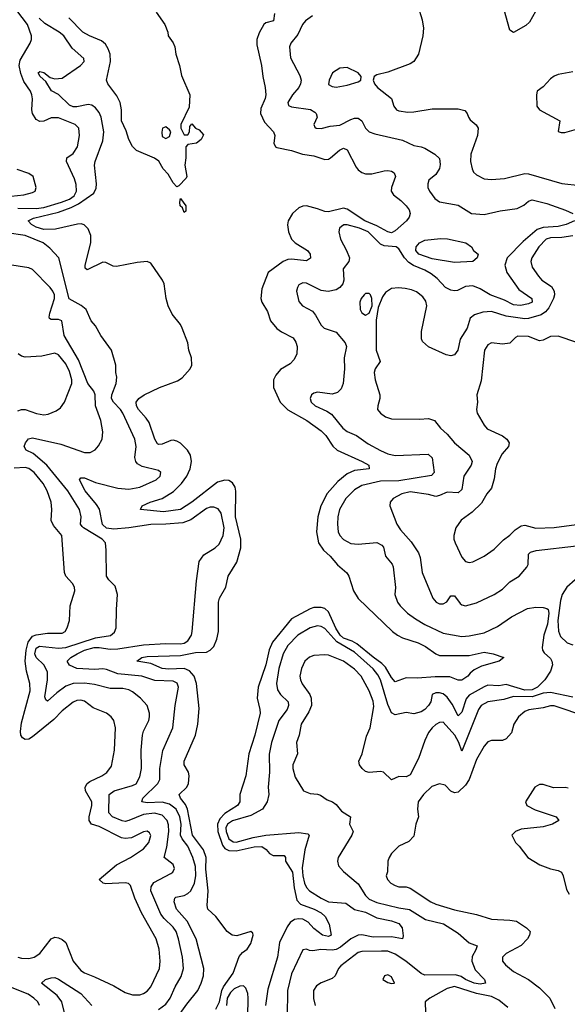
# Model space of a CAD drawing. Header units: inches. Extents: x 2001573 to 2220545, y 644482 to 846830.
# Tile 331 of 656: x 2062600 to 2065560, y 752676 to 757997. Entities that reach past the tile are written whole.
import ezdxf

# ---------------------------------------------------------------- set-up
doc = ezdxf.new("R2010")
doc.units = ezdxf.units.IN
doc.header["$MEASUREMENT"] = 0
doc.layers.add('C0765', color=7, linetype='Continuous')

msp = doc.modelspace()

# ---------------------------------------------------------------- linework, layer by layer
at = {"layer": 'C0765', "color": 5}
for points, elevation in [([(2065420.6, 758099.4), (2065356.1, 757983.9), (2065335.4, 757964.6), (2065270, 757926.6), (2065250, 757939.3), (2065218.4, 758050)], 360), ([(2062590, 756977.5), (2062690, 756977.3), (2062730, 756982.3), (2062826.9, 757010), (2062870, 757027.2), (2062894.8, 757045.2), (2062908, 757070), (2062906.5, 757106.5), (2062897.3, 757137.3), (2062852.5, 757230), (2062855.8, 757250), (2062890, 757273.8), (2062912.6, 757310), (2062923.7, 757370), (2062919.8, 757410), (2062900.5, 757430), (2062810, 757466), (2062770, 757466.2), (2062731.4, 757448.6), (2062710, 757445.8), (2062690, 757458), (2062670, 757489.9), (2062666.1, 757510), (2062669.1, 757569.2), (2062665.8, 757590), (2062658.5, 757610), (2062621.9, 757661.9), (2062606, 757706), (2062596.9, 757750), (2062602.1, 757777.9), (2062657.2, 757870), (2062664.4, 757890), (2062664.7, 757910), (2062642, 757970), (2062585.8, 758045.8)], 340), ([(2063337.6, 758037.6), (2063384.9, 757970), (2063400.7, 757930), (2063402.8, 757910), (2063430, 757871), (2063439.1, 757850), (2063443.8, 757810), (2063464.9, 757750), (2063475.2, 757695.2), (2063519.1, 757590), (2063516.9, 757523.1), (2063472, 757430), (2063472, 757410), (2063490, 757374), (2063510, 757374), (2063518, 757390), (2063520.4, 757419.6), (2063530, 757434), (2063551.3, 757411.3), (2063570, 757402), (2063594.4, 757374.4), (2063581, 757350), (2063556, 757330), (2063510, 757322), (2063498, 757310), (2063499.2, 757250), (2063492.1, 757210), (2063504.4, 757150), (2063500.5, 757139.5), (2063460.7, 757099.3), (2063450, 757093.3), (2063430, 757114.5), (2063402.3, 757162.3), (2063376.1, 757190), (2063351.8, 757231.8), (2063328.3, 757248.3), (2063231.5, 757290), (2063210, 757311.6), (2063190, 757349.8), (2063175.3, 757395.3), (2063150, 757449.8), (2063151.4, 757510), (2063143.8, 757550), (2063124.8, 757584.8), (2063077.6, 757650), (2063069.3, 757669.3), (2063091.9, 757770), (2063088.6, 757810), (2063079.2, 757839.2), (2063064, 757864), (2063043.1, 757883.1), (2062977.3, 757910), (2062941, 757930), (2062866, 758006)], 280), ([(2064751.4, 758071.4), (2064775.8, 757995.8), (2064783.6, 757950), (2064780.2, 757910), (2064755.6, 757810), (2064730, 757771.6), (2064710, 757757.4), (2064590, 757714), (2064530, 757699.3), (2064516, 757690), (2064510.7, 757670), (2064517.3, 757650), (2064534, 757630), (2064610.8, 757570), (2064622, 757530), (2064637.6, 757510), (2064650, 757504.1), (2064697.7, 757497.7), (2064730, 757498.5), (2064830, 757514.8), (2064970, 757514.7), (2065006.3, 757506.3), (2065019.5, 757490), (2065025.3, 757470), (2065035.6, 757455.6), (2065067.7, 757427.7), (2065077.8, 757410), (2065074.7, 757370), (2065038, 757270), (2065036.5, 757230), (2065045.2, 757190), (2065053.6, 757173.6), (2065070, 757157.6), (2065110, 757137.4), (2065150, 757132.6), (2065221, 757139), (2065330, 757165.6), (2065350, 757163.5), (2065530, 757112.2), (2065630, 757100.2)], 360), ([(2063660.9, 752650), (2063679.7, 752690), (2063693.3, 752750), (2063702, 752770), (2063754.8, 752845.2), (2063786.3, 752933.7), (2063804.8, 752955.3), (2063830, 752973.4), (2063850, 753004), (2063862.7, 753050), (2063860.4, 753060.4), (2063850, 753069), (2063774.6, 753045.4), (2063749, 753050), (2063720.9, 753070), (2063660.7, 753150), (2063616.9, 753190), (2063612.8, 753210), (2063619.4, 753290), (2063606.7, 753406.7), (2063608.9, 753470), (2063593.7, 753510), (2063534.9, 753590), (2063507.3, 753730), (2063496.1, 753756.1), (2063468.8, 753790), (2063462.2, 753810), (2063503.6, 753850), (2063513.1, 753870), (2063516.5, 753910), (2063513.4, 753930), (2063488.9, 753970), (2063489.8, 753989.8), (2063549.8, 754129.8), (2063562.5, 754190), (2063570, 754275.3), (2063556.5, 754410), (2063543.8, 754450), (2063518.8, 754478.8), (2063490, 754489.9), (2063406.7, 754486.7), (2063370, 754489.9), (2063310, 754517.7), (2063232.7, 754530), (2063260.7, 754550), (2063290, 754555.6), (2063470, 754560.2), (2063550, 754576.6), (2063610, 754579.8), (2063630, 754589.4), (2063649, 754610), (2063666.8, 754650), (2063674.7, 754690), (2063674.5, 754850), (2063680.8, 754870), (2063714.7, 754930), (2063726.9, 754990), (2063773.9, 755066.1), (2063796.4, 755143.6), (2063795.5, 755190), (2063767.6, 755310), (2063768.9, 755448.9), (2063764.5, 755470), (2063750, 755493.5), (2063730, 755506), (2063708.9, 755508.9), (2063670, 755496.7), (2063530, 755389.1), (2063470, 755350.4), (2063377.3, 755337.4), (2063252.7, 755350), (2063263, 755370), (2063305.6, 755390), (2063371.1, 755408.9), (2063432.4, 755447.6), (2063474.2, 755490), (2063504.3, 755530), (2063521.7, 755570), (2063529.2, 755610), (2063523.3, 755643.3), (2063508.1, 755670), (2063470, 755708.9), (2063450, 755719.8), (2063430, 755725.2), (2063416.5, 755723.5), (2063370, 755703.2), (2063350, 755700.9), (2063345.1, 755705.1), (2063330.4, 755730.4), (2063299.7, 755819.7), (2063283.9, 755843.9), (2063242.2, 755890), (2063232.4, 755910), (2063229.9, 755930), (2063243.7, 755950), (2063273.8, 755970), (2063355.8, 756010), (2063454, 756045.9), (2063479, 756061), (2063522, 756110), (2063530.6, 756130), (2063528.6, 756170), (2063514.9, 756210), (2063509.3, 756250), (2063479, 756330), (2063469.2, 756350), (2063425.1, 756405.1), (2063402.5, 756450), (2063392.1, 756490), (2063380.7, 756570), (2063373, 756590), (2063310, 756680.3), (2063290, 756689.7), (2063234.7, 756685.3), (2063122.9, 756662.9), (2063105.4, 756665.4), (2063065.4, 756685.4), (2063050, 756686.3), (2062965.6, 756645.6), (2062954.2, 756654.2), (2062954.8, 756670), (2062985.1, 756790), (2062985.1, 756830), (2062970, 756867.3), (2062948.9, 756888.9), (2062933.5, 756893.5), (2062912.6, 756892.6), (2062794.7, 756865.3), (2062730, 756863.4), (2062690, 756874.9), (2062663.9, 756890), (2062646, 756910), (2062675.9, 756924.1), (2062810, 756956.9), (2062878.1, 756981.9), (2062918.3, 757001.7), (2063001.1, 757058.9), (2063014.4, 757085.6), (2063016.4, 757110), (2063004.5, 757210), (2063007.9, 757230), (2063050, 757342.4), (2063055.8, 757390), (2063041.3, 757470), (2063030, 757495.9), (2063010, 757521.1), (2062990, 757534.1), (2062970, 757538.7), (2062910, 757525.4), (2062890, 757526), (2062870, 757535), (2062810, 757592.4), (2062772.4, 757612.4), (2062742, 757662), (2062711.6, 757690), (2062699.5, 757710), (2062710, 757716), (2062730, 757711), (2062765.1, 757685.1), (2062790, 757676.6), (2062830, 757680.4), (2062928.6, 757750), (2062949.2, 757770), (2062947.8, 757787.8), (2062883.4, 757843.4), (2062839.5, 757910), (2062814.4, 757930), (2062736.9, 757976.9), (2062705.5, 758005.5)], 320), ([(2063977.1, 758030), (2063972, 757990), (2063930, 757979.5), (2063920.5, 757970), (2063894.2, 757925.8), (2063881.5, 757890), (2063881.6, 757861.6), (2063907.6, 757750), (2063913.7, 757690), (2063927.7, 757630), (2063930.3, 757590.3), (2063927.1, 757570), (2063903.3, 757516.7), (2063901.7, 757490), (2063923.3, 757443.3), (2063971.8, 757390), (2063979.6, 757370), (2063974.4, 757330), (2063983.1, 757310), (2063990, 757305.2), (2064070, 757290.2), (2064129.7, 757270.3), (2064190, 757260.7), (2064250, 757241), (2064270, 757243.5), (2064281.1, 757250), (2064328.3, 757291.7), (2064350, 757302.6), (2064370, 757293.8), (2064418.9, 757198.9), (2064430, 757185), (2064450, 757171.1), (2064470, 757164.2), (2064502.9, 757162.9), (2064570, 757179.2), (2064590, 757182), (2064610, 757178.7), (2064624.4, 757170), (2064630.8, 757150), (2064610.1, 757090), (2064607.9, 757070), (2064620.7, 757050), (2064660.5, 757020.5), (2064689.5, 756990), (2064705.1, 756970), (2064710.8, 756950), (2064705.1, 756930), (2064691, 756910), (2064630, 756855.9), (2064610, 756845.2), (2064589.6, 756849.6), (2064530, 756883.6), (2064465.1, 756910), (2064370, 756973.7), (2064350, 756978.6), (2064270, 756958.8), (2064250, 756960.1), (2064210, 756975.3), (2064150, 756990.2), (2064130, 756988.4), (2064110, 756980.1), (2064074.5, 756950), (2064051.4, 756910), (2064047.9, 756887.9), (2064052.6, 756850), (2064069.4, 756810), (2064088.4, 756790), (2064156.3, 756750), (2064170.9, 756730), (2064171.3, 756708.7), (2064150, 756694.4), (2064070, 756702.1), (2064050, 756700.1), (2064024.3, 756690), (2063943.8, 756630), (2063910, 756542.7), (2063904.1, 756490), (2063909.3, 756470), (2063939.5, 756419.5), (2063956.5, 756370), (2063990, 756328.4), (2064016, 756310), (2064078, 756278), (2064093.6, 756253.6), (2064099.8, 756230), (2064098.7, 756190), (2064082.2, 756157.8), (2064062.1, 756137.9), (2064010, 756106.5), (2063984.8, 756075.2), (2063971.8, 756050), (2063972.2, 756010), (2064008.9, 755930), (2064050, 755888.5), (2064152.3, 755830), (2064230, 755774.8), (2064255, 755750), (2064292.5, 755692.5), (2064316.5, 755670), (2064451.8, 755610), (2064486.7, 755590), (2064490.1, 755569.9), (2064410, 755560.3), (2064370, 755542.5), (2064319.7, 755500.3), (2064263.1, 755436.9), (2064228.1, 755370), (2064212.4, 755310), (2064203.8, 755230), (2064215.1, 755170), (2064242.2, 755130), (2064278.4, 755098.4), (2064318.3, 755050), (2064367.7, 755007.7), (2064378.9, 754990), (2064405, 754910), (2064430, 754869.4), (2064614.6, 754690), (2064642, 754670), (2064670, 754656.1), (2064753.7, 754630), (2064793.7, 754610), (2064849.3, 754569.3), (2064870, 754560.7), (2065030, 754560.8), (2065110, 754579.4), (2065158.8, 754570), (2065217.3, 754550), (2065191.3, 754530), (2065097.3, 754502.7), (2065056.8, 754483.2), (2065034.4, 754465.6), (2065023.1, 754450), (2064990, 754427.3), (2064970, 754427.7), (2064925.6, 754445.6), (2064846.4, 754446.4), (2064750, 754438.8), (2064690, 754441), (2064630, 754419.1), (2064610, 754442.6), (2064578.2, 754498.2), (2064558.2, 754518.2), (2064510, 754551.5), (2064423.4, 754623.4), (2064397.9, 754637.9), (2064350, 754654.8), (2064332.1, 754670), (2064308.5, 754708.5), (2064270, 754796), (2064250, 754815), (2064230, 754820.3), (2064190, 754819.5), (2064170, 754813.4), (2064070, 754759.2), (2063967.1, 754632.9), (2063948, 754592), (2063931, 754510), (2063888.6, 754390), (2063883.3, 754330), (2063899, 754270), (2063900.1, 754250), (2063871, 754130), (2063838.3, 754030), (2063822, 753910), (2063790.2, 753810), (2063790.1, 753769.9), (2063778.5, 753750), (2063710, 753706.7), (2063682.2, 753677.8), (2063670, 753650), (2063671.2, 753610), (2063696, 753536), (2063710, 753518.2), (2063730, 753507.1), (2063770, 753504.7), (2063867.4, 753527.4), (2063909.6, 753529.6), (2063932.9, 753512.9), (2063950.6, 753490.6), (2063970, 753479.5), (2064030, 753479.6), (2064036.3, 753470), (2064037.9, 753450), (2064074.9, 753390), (2064084.7, 753304.7), (2064098.8, 753238.8), (2064117.5, 753217.5), (2064191.3, 753190), (2064230.2, 753170), (2064251.9, 753150), (2064273.7, 753110), (2064284, 753050), (2064270, 753043), (2064237, 753050), (2064190, 753085.6), (2064160, 753120), (2064130, 753136.1), (2064110, 753138.5), (2064085.9, 753134.1), (2064062.1, 753117.9), (2064045.2, 753094.8), (2064003.8, 753010), (2063993, 752930), (2063942.4, 752757.6), (2063928.8, 752670)], 320), ([(2064182.1, 758017.9), (2064144.7, 757990), (2064128.2, 757970), (2064103.9, 757916.1), (2064065, 757870), (2064058.7, 757850), (2064063.5, 757790), (2064115, 757695), (2064121.9, 757670), (2064119, 757650), (2064108.3, 757630), (2064075, 757590), (2064050.2, 757550), (2064053.7, 757533.7), (2064070, 757526.2), (2064172, 757512), (2064196.4, 757496.4), (2064202.6, 757490), (2064207.7, 757470), (2064190.2, 757430), (2064195.1, 757415.1), (2064202, 757410), (2064230, 757408.8), (2064278.8, 757421.2), (2064330, 757427.3), (2064390, 757457.7), (2064410, 757464.7), (2064430, 757464.1), (2064449.3, 757450), (2064470, 757410.3), (2064490.1, 757390.1), (2064519.5, 757379.5), (2064670, 757346), (2064730, 757316.4), (2064770, 757310.3), (2064790, 757302), (2064844, 757270), (2064870, 757246), (2064873.7, 757213.7), (2064870, 757193.2), (2064850, 757161), (2064812.2, 757130), (2064805.7, 757110), (2064807.2, 757090), (2064816, 757070), (2064844.4, 757030), (2064870, 757012.9), (2064970, 756994), (2065042.8, 756950), (2065110, 756944.3), (2065196.9, 756963.1), (2065290, 756976.8), (2065324.7, 756995.3), (2065350, 757015.5), (2065370, 757023.2), (2065450, 757002.7), (2065550, 756966.7), (2065590.4, 756950)], 340), ([(2065590, 757715), (2065510, 757699.8), (2065488.4, 757691.6), (2065470, 757678), (2065430, 757634.3), (2065398, 757610), (2065393, 757590), (2065395.5, 757530), (2065410.4, 757510), (2065519.1, 757450), (2065511.6, 757391.6), (2065526.8, 757386.8), (2065547.5, 757387.5), (2065610, 757406)], 380), ([(2062520.7, 757039.3), (2062622, 757050), (2062670, 757062), (2062684, 757070), (2062689, 757090), (2062673.2, 757150), (2062650, 757166), (2062586.7, 757186.7)], 360), ([(2065599.3, 756910), (2065553.7, 756890), (2065510, 756878.4), (2065430, 756874.2), (2065397.4, 756862.6), (2065322.4, 756797.6), (2065235.6, 756710), (2065222.3, 756670), (2065232.8, 756630), (2065298.8, 756538.8), (2065368.9, 756490), (2065370.4, 756470), (2065350, 756461), (2065308, 756452), (2065270, 756456.7), (2065220.9, 756480.9), (2065142.8, 756510), (2065090, 756542.6), (2065050, 756559), (2065010, 756554.9), (2064966.3, 756533.7), (2064950, 756530.8), (2064930, 756535.5), (2064902.5, 756550), (2064857.4, 756597.4), (2064823.9, 756623.9), (2064790, 756643.4), (2064728.2, 756668.2), (2064703.8, 756683.8), (2064680.7, 756710), (2064650, 756758.7), (2064634.3, 756770), (2064570, 756774.8), (2064550, 756782.8), (2064484.6, 756850), (2064437.7, 756870), (2064370, 756888.9), (2064352.4, 756887.6), (2064340, 756880), (2064328.7, 756870), (2064324.9, 756850), (2064334.2, 756810), (2064367.5, 756750), (2064383.2, 756710), (2064379.5, 756690), (2064348.4, 756650), (2064352.9, 756590), (2064347.4, 756570), (2064331.3, 756550), (2064310, 756537.7), (2064267.7, 756527.7), (2064230, 756533.8), (2064150, 756572.5), (2064130, 756574.2), (2064110, 756563.7), (2064101.3, 756550), (2064097, 756530), (2064110, 756474), (2064128.9, 756450), (2064182.3, 756422.3), (2064200, 756400), (2064230, 756345.7), (2064245.7, 756330), (2064310, 756308.5), (2064359.1, 756250), (2064366.5, 756230), (2064353.7, 756170), (2064356.6, 756110), (2064349.4, 756030.6), (2064338, 756002), (2064318, 755982), (2064290, 755972.7), (2064210, 755984.7), (2064190, 755978), (2064178, 755970), (2064170.4, 755950), (2064176.5, 755930), (2064197, 755910), (2064261, 755881), (2064284.9, 755864.9), (2064346.1, 755790), (2064370, 755771.9), (2064421.2, 755750), (2064483.9, 755703.9), (2064550, 755668), (2064590, 755651.2), (2064630, 755642), (2064809, 755649), (2064828.9, 755628.9), (2064840.2, 755550), (2064826.1, 755533.9), (2064650, 755504.4), (2064550, 755502.4), (2064450, 755479), (2064410, 755456.7), (2064363.2, 755410), (2064328.3, 755350), (2064319.8, 755310), (2064318, 755270), (2064322.2, 755230), (2064331.3, 755210), (2064350, 755187.1), (2064390, 755166.8), (2064430, 755162.8), (2064530, 755171.7), (2064557.6, 755157.6), (2064566.6, 755146.6), (2064578, 755098), (2064614.1, 755054.1), (2064619.8, 755039.8), (2064631.2, 754928.8), (2064627.9, 754890), (2064642.9, 754850), (2064656.8, 754830), (2064695.6, 754790), (2064739, 754759), (2064790, 754728.7), (2064890, 754680.9), (2064990, 754662.7), (2065030, 754666.3), (2065110, 754682.9), (2065182.4, 754717.6), (2065258.9, 754770), (2065345.7, 754814.3), (2065390, 754821.7), (2065430, 754820.9), (2065450, 754815.2), (2065455.9, 754810), (2065461.1, 754790), (2065453.7, 754730), (2065433.1, 754670), (2065424.2, 754604.2), (2065426.2, 754590), (2065435.7, 754575.7), (2065470, 754544.5), (2065477.2, 754530), (2065479.5, 754510), (2065470, 754475.5), (2065439.6, 754430), (2065398.6, 754390), (2065370, 754375.1), (2065330, 754374), (2065230, 754403.8), (2065190, 754396.9), (2065130, 754400.5), (2065110, 754392.5), (2065030, 754347.4), (2065013.8, 754326.2), (2064990, 754255.4), (2064970, 754234.7), (2064937.3, 754297.3), (2064910, 754336.6), (2064890, 754353.4), (2064870, 754359.4), (2064850, 754359.5), (2064829.4, 754350.6), (2064822.2, 754310), (2064810.1, 754290), (2064790, 754268.6), (2064770, 754256.8), (2064730, 754245.7), (2064690, 754253.5), (2064630, 754239.8), (2064610, 754250.9), (2064603.8, 754263.8), (2064590, 754295.3), (2064550, 754430), (2064536.1, 754456.1), (2064510, 754488.3), (2064410, 754579.6), (2064314.8, 754634.8), (2064250, 754707.5), (2064230, 754718), (2064210, 754722.1), (2064170, 754710.5), (2064104.6, 754670), (2064050, 754614.5), (2064024.5, 754570), (2064001.5, 754490), (2063988.6, 754410), (2063994.6, 754374.6), (2064010.1, 754350.1), (2064051.3, 754311.3), (2064053.7, 754290), (2064045.5, 754270), (2064001.3, 754210), (2063961.1, 754090), (2063948.6, 754028.6), (2063950.1, 753930), (2063943.7, 753850), (2063946.7, 753810), (2063937.2, 753770), (2063913, 753730), (2063850, 753697.2), (2063750, 753667.7), (2063724.1, 753650), (2063715.3, 753630), (2063716.6, 753610), (2063730, 753570.8), (2063753.9, 753553.9), (2063770, 753552.9), (2063862.7, 753577.3), (2063930, 753589.2), (2064110, 753604.1), (2064156.9, 753596.9), (2064164.9, 753590), (2064141.2, 753510), (2064126.8, 753413.2), (2064130, 753370.7), (2064140.6, 753330), (2064150, 753307.5), (2064166, 753290), (2064229.3, 753250), (2064270, 753230.1), (2064362.8, 753222.8), (2064409.1, 753189.1), (2064470, 753174.5), (2064530, 753143.3), (2064610, 753126.6), (2064650, 753113.4), (2064668.5, 753090), (2064673.7, 753046.3), (2064670, 753029.3), (2064610, 753041.5), (2064510, 753038.7), (2064450, 753050.7), (2064430, 753050.3), (2064390, 753030.3), (2064334.4, 752985.6), (2064310, 752973.1), (2064288.7, 752968.7), (2064228.4, 752971.6), (2064185.5, 752965.5), (2064166.4, 752966.4), (2064150, 752973.7), (2064130, 752969.6), (2064070, 752840.5), (2064047.9, 752750), (2064046.2, 752610)], 340), ([(2063450, 752600.4), (2063503.6, 752676.3), (2063563.4, 752750), (2063582, 752790), (2063593.3, 752830), (2063595, 752870), (2063554.1, 753030), (2063505.3, 753125.3), (2063447.2, 753190), (2063435.7, 753230), (2063439.3, 753250), (2063445, 753255), (2063490, 753264), (2063510, 753274.4), (2063524.7, 753290), (2063544.8, 753330), (2063552.8, 753370), (2063550, 753421.6), (2063536.7, 753470), (2063509.9, 753530), (2063479.3, 753570), (2063469.5, 753590), (2063472.8, 753650), (2063466.4, 753690), (2063445.7, 753730), (2063410, 753757.9), (2063370, 753767.9), (2063290, 753764.1), (2063259.7, 753770), (2063265.8, 753790), (2063347, 753870), (2063357.2, 753890), (2063357.2, 753950), (2063373.2, 754046.8), (2063427.9, 754170), (2063440.7, 754290), (2063458.6, 754390), (2063451.5, 754411.5), (2063430, 754421.7), (2063330, 754426.4), (2063259.7, 754450), (2063130, 754462.5), (2063070, 754485.1), (2063050, 754488.2), (2063005.9, 754485.9), (2062910, 754490.7), (2062870, 754508.7), (2062856.4, 754530), (2062877.6, 754550), (2062910.7, 754570), (2062951.5, 754590), (2063003.3, 754603.3), (2063030, 754604.3), (2063090, 754595.6), (2063130, 754596.4), (2063270, 754619.4), (2063390, 754625.9), (2063470, 754624.2), (2063490, 754628.4), (2063510, 754640.8), (2063528.2, 754670), (2063532.8, 754690), (2063555.5, 754964.5), (2063571, 755069), (2063595.8, 755104.2), (2063657, 755143), (2063677.7, 755162.3), (2063700.2, 755210), (2063705.5, 755250), (2063689.9, 755330), (2063673, 755353), (2063650, 755363), (2063630, 755362.4), (2063610, 755355), (2063525.5, 755294.5), (2063482.2, 755277.8), (2063390.1, 755269.9), (2063309.2, 755269.2), (2063190, 755250.2), (2063110, 755243), (2063070, 755249.6), (2063048.3, 755268.3), (2063031.4, 755351.4), (2063016.3, 755376.3), (2062954.9, 755450), (2062924.2, 755510), (2062930, 755520.4), (2062950, 755521.1), (2063010, 755495.1), (2063130, 755464.3), (2063190, 755459.2), (2063250, 755470.2), (2063338, 755510), (2063360.5, 755530), (2063363.6, 755550), (2063350, 755560.5), (2063261.6, 755581.6), (2063237.3, 755597.3), (2063227.6, 755610), (2063222.6, 755630), (2063229.3, 755690), (2063222, 755730), (2063158.2, 755870), (2063146, 755890), (2063106.9, 755930), (2063097.1, 755950), (2063098, 755970), (2063121.2, 756030), (2063125.7, 756065.7), (2063119.8, 756090), (2063119.3, 756130), (2063096.8, 756210), (2063039.3, 756290), (2063010, 756342.9), (2062986.6, 756370), (2062959.8, 756430), (2062933.1, 756453.1), (2062867.4, 756487.4), (2062812.4, 756710), (2062762.8, 756762.8), (2062727.6, 756790), (2062630, 756830.3), (2062530, 756844.4)], 340), ([(2065590, 756829.6), (2065530, 756820.2), (2065470, 756817.4), (2065446.6, 756810), (2065406.8, 756770), (2065368.4, 756710), (2065362.8, 756690), (2065370, 756659.1), (2065404.4, 756610), (2065422.9, 756590), (2065474.4, 756554.4), (2065488.9, 756530), (2065490.7, 756510), (2065486, 756490), (2065460.9, 756439.1), (2065441.9, 756418.1), (2065418.2, 756401.8), (2065350, 756381.9), (2065330, 756380.7), (2065230, 756394.8), (2065150, 756419.4), (2065104.1, 756415.9), (2065057.8, 756402.2), (2065035.8, 756384.2), (2065018.9, 756330), (2064980.9, 756270), (2064968.7, 756210), (2064950, 756185.2), (2064930, 756180.5), (2064905.1, 756185.1), (2064809.4, 756229.4), (2064777.3, 756257.3), (2064771.4, 756271.4), (2064771.4, 756311.4), (2064800.9, 756450), (2064796.1, 756476.1), (2064778.9, 756498.9), (2064745.3, 756525.3), (2064717.6, 756537.6), (2064684.2, 756544.2), (2064647.2, 756547.2), (2064610, 756543.7), (2064578, 756522), (2064561.5, 756498.5), (2064538.5, 756441.5), (2064526.7, 756373.3), (2064527.6, 756210), (2064547.9, 756150), (2064521.2, 756110), (2064516.8, 756090), (2064521.8, 756050), (2064546.5, 755970), (2064547.6, 755950), (2064535.3, 755910), (2064534.9, 755890), (2064550.3, 755870), (2064577.4, 755850), (2064610, 755839.8), (2064761.4, 755838.6), (2064810, 755842.4), (2064843, 755830), (2064874.3, 755790), (2064910, 755757.7), (2064950.2, 755710), (2065030, 755644.3), (2065045.2, 755610), (2065041.2, 755590), (2065001.3, 755530), (2064990, 755457.7), (2064970, 755439.9), (2064910, 755443.1), (2064870, 755424.7), (2064850, 755420.9), (2064810, 755431.6), (2064710, 755445.2), (2064666.3, 755433.8), (2064618.3, 755410), (2064603.1, 755390), (2064600.4, 755370), (2064638, 755270), (2064659.1, 755239.1), (2064716, 755176), (2064755.3, 755115.3), (2064764.3, 755090), (2064776.6, 755010), (2064833.2, 754870), (2064851.4, 754850), (2064870, 754840.4), (2064890, 754839.4), (2064908.6, 754851.4), (2064930, 754883.1), (2064950, 754883.7), (2064981.4, 754841.4), (2064990, 754834.4), (2065010, 754830.2), (2065070, 754845.9), (2065165.1, 754890), (2065210, 754919.1), (2065250, 754959.2), (2065299.3, 754990), (2065342, 755038), (2065347.9, 755052.1), (2065351.3, 755108.7), (2065361.3, 755118.7), (2065391.8, 755128.2), (2065610, 755154.2)], 360), ([(2063350, 752647.3), (2063390, 752677.5), (2063412.8, 752710), (2063439.9, 752770), (2063474, 752826), (2063485.8, 752870), (2063480.2, 752930), (2063458.9, 753030), (2063445.3, 753070), (2063430, 753093.6), (2063380.5, 753140.5), (2063363.3, 753163.3), (2063309.5, 753290), (2063311.1, 753310), (2063325.9, 753334.1), (2063418, 753382), (2063427.8, 753390), (2063436.3, 753410), (2063430, 753431.6), (2063380.7, 753470), (2063395.6, 753524.4), (2063406, 753610), (2063405.3, 753645.3), (2063397.2, 753670), (2063370, 753698.3), (2063329.6, 753709.6), (2063270, 753701.6), (2063190, 753669.4), (2063170, 753664.5), (2063153.4, 753666.6), (2063101.2, 753690), (2063082.6, 753710), (2063084.1, 753810), (2063111.1, 753828.9), (2063210, 753857.6), (2063230, 753867.5), (2063250, 753905.7), (2063258, 753950), (2063257, 754050), (2063265, 754130), (2063270, 754152.7), (2063297.8, 754210), (2063301.6, 754230), (2063301.6, 754250), (2063289.8, 754290), (2063254.2, 754330), (2063210, 754365.2), (2063190, 754375.7), (2063158, 754382), (2063090, 754383.4), (2063004.4, 754404.4), (2062950, 754411.5), (2062890, 754409), (2062850, 754395.1), (2062800.3, 754359.7), (2062750, 754313.7), (2062741.3, 754321.3), (2062736.9, 754336.9), (2062750.3, 754430), (2062750, 754473.3), (2062731.7, 754510), (2062689.4, 754549.4), (2062682.8, 754570), (2062690, 754600.4), (2062708.3, 754611.7), (2062810, 754600.1), (2062850, 754604.2), (2063010, 754655.7), (2063090.9, 754669.1), (2063113.5, 754686.5), (2063122.5, 754710), (2063123.2, 754810), (2063129.7, 754890), (2063116.3, 754936.3), (2063081.3, 754970), (2063068.8, 754990), (2063068.2, 755130), (2063063.8, 755170), (2063046, 755190), (2062946.1, 755250), (2062938.6, 755258.6), (2062929.1, 755270), (2062932.6, 755310), (2062923.4, 755350), (2062859.9, 755450), (2062746.9, 755590), (2062673, 755653), (2062635.1, 755670), (2062625.4, 755690), (2062632.1, 755710), (2062648, 755732), (2062670, 755737.5), (2062822.2, 755702.2), (2062950, 755658.2), (2062981.3, 755658.7), (2063007.7, 755672.3), (2063026.5, 755693.5), (2063046.3, 755730), (2063049.8, 755770), (2063038.4, 755830), (2063010.8, 755910.8), (2063007.5, 755970), (2063000.4, 755990), (2062968.9, 756030), (2062919.1, 756159.1), (2062840.1, 756290), (2062829, 756369), (2062810, 756377), (2062770, 756376.4), (2062762.1, 756382.1), (2062758.9, 756390), (2062762.5, 756410), (2062789.2, 756490), (2062787.9, 756510), (2062780.2, 756530), (2062765.3, 756550), (2062670, 756647.5), (2062650, 756656.6), (2062533.6, 756673.6)], 360), ([(2065612.5, 756252.5), (2065510, 756286.8), (2065470, 756284.3), (2065430, 756265.7), (2065410, 756261.2), (2065350, 756285), (2065293.4, 756286.6), (2065280.5, 756279.5), (2065250, 756247.8), (2065210, 756243), (2065150, 756250.5), (2065130, 756240.3), (2065113.2, 756210), (2065095.2, 756044.8), (2065071.6, 755970), (2065074, 755930), (2065069.3, 755890), (2065073.1, 755870), (2065110, 755805.5), (2065126.6, 755786.6), (2065210, 755747.4), (2065232.7, 755730), (2065246.2, 755710), (2065242.4, 755690), (2065207.3, 755650), (2065181.7, 755598.3), (2065172.5, 755570), (2065165.2, 755514.8), (2065150, 755465.2), (2065125.3, 755434.7), (2065096.4, 755383.6), (2065045.4, 755334.6), (2064987.3, 755292.7), (2064957.6, 755250), (2064947.3, 755210), (2064947.3, 755190), (2064953.7, 755170), (2064990, 755092.7), (2065010, 755068.9), (2065030, 755063.6), (2065050, 755067.8), (2065110, 755097.4), (2065164.7, 755135.3), (2065214.9, 755185.1), (2065250, 755211.4), (2065279.2, 755240.8), (2065310, 755261.3), (2065330, 755264.8), (2065390, 755249.4), (2065490, 755253.4), (2065610, 755268)], 380), ([(2062590, 755883.2), (2062610, 755891.1), (2062630, 755890.2), (2062690.9, 755869.1), (2062730, 755861.6), (2062754.6, 755865.4), (2062797.8, 755882.2), (2062820.5, 755899.5), (2062842.3, 755930), (2062883.1, 756030), (2062882.3, 756050), (2062870, 756096.4), (2062850, 756137.1), (2062810, 756185.6), (2062790, 756195.3), (2062720.7, 756179.3), (2062630, 756173.4), (2062610, 756177.8), (2062591.6, 756191.6)], 380), ([(2062590, 752931), (2062610, 752925.1), (2062650, 752923.3), (2062678, 752930), (2062708.7, 752950), (2062770, 753030.2), (2062790, 753038.4), (2062810, 753035.2), (2062830, 753026.4), (2062850.2, 753010), (2062889.5, 752910), (2062930, 752858.2), (2062950, 752845.4), (2063004.8, 752824.8), (2063110, 752775), (2063170, 752739.8), (2063210, 752726.8), (2063250, 752727.3), (2063270, 752734.8), (2063290, 752747.9), (2063309.1, 752770), (2063355.6, 752870), (2063359.9, 752910), (2063353.5, 752973.5), (2063338.7, 753030), (2063258.3, 753170), (2063222.1, 753250), (2063198.6, 753318.6), (2063189.2, 753329.2), (2063170, 753332.7), (2063066.4, 753326.3), (2063050.9, 753330.9), (2063029.7, 753350), (2063123.4, 753430), (2063198.8, 753470), (2063270, 753515.7), (2063297.9, 753550), (2063308.6, 753588.6), (2063302.2, 753602.2), (2063290, 753611.5), (2063270, 753608), (2063205.1, 753574.9), (2063170, 753571.7), (2063150, 753575.8), (2063030, 753636), (2062989.2, 753649.2), (2062976.2, 753670), (2062975.9, 753690), (2062991, 753750), (2062989.9, 753770), (2062956.5, 753830), (2062954.2, 753850), (2062965.7, 753870), (2062979.6, 753880.4), (2063045.1, 753910), (2063072, 753928), (2063097.2, 753962.9), (2063112.5, 754050), (2063117.7, 754170), (2063109.8, 754210), (2063095.1, 754230), (2063070, 754249.8), (2062997.3, 754277.3), (2062950, 754314.3), (2062930, 754319.8), (2062910, 754318.3), (2062890, 754308.7), (2062830, 754262.2), (2062784.1, 754215.9), (2062670, 754121.1), (2062650, 754109.3), (2062630, 754107.4), (2062615.8, 754115.8), (2062606.8, 754130), (2062604.6, 754150), (2062610, 754197.4), (2062656.1, 754370), (2062656, 754410), (2062636.9, 754476.9), (2062629.9, 754529.9), (2062636, 754590), (2062646.5, 754633.5), (2062670, 754665), (2062690, 754672.6), (2062750, 754681.4), (2062830, 754681.6), (2062846, 754690), (2062857.3, 754710), (2062868.7, 754750), (2062872.4, 754830), (2062899.3, 754910), (2062896.1, 754930), (2062885.6, 754950), (2062850, 754989.8), (2062843.4, 755010), (2062828.8, 755208.8), (2062783.4, 755263.4), (2062769.8, 755290), (2062774.6, 755350), (2062770.6, 755390), (2062748.6, 755450), (2062726.6, 755490), (2062679.1, 755550), (2062650, 755571), (2062630, 755577.1), (2062570, 755573.8)], 380), ([(2065603.2, 754970), (2065558, 754930), (2065532.6, 754890), (2065522.6, 754857.4), (2065508.9, 754750), (2065512.1, 754692.1), (2065524.2, 754664.2), (2065559.3, 754630), (2065590, 754618.2)], 360), ([(2065590, 754335.6), (2065470, 754361.7), (2065430, 754357.7), (2065370, 754336.7), (2065270, 754339.3), (2065216.9, 754323.1), (2065130.3, 754310), (2065094.3, 754290), (2065079.9, 754270), (2064990, 754044), (2064974.3, 754090), (2064951.9, 754130), (2064890, 754201), (2064870, 754198.8), (2064850, 754188.9), (2064829.2, 754170.8), (2064810, 754144), (2064790, 754102), (2064756.2, 754003.8), (2064710, 753916.4), (2064690, 753906.1), (2064650, 753907.8), (2064610, 753889.8), (2064566.6, 753930), (2064550, 753934.6), (2064490, 753927.9), (2064470, 753934.5), (2064450.8, 753950), (2064437.7, 753970), (2064434, 753990), (2064450.7, 754030), (2064475.4, 754124.6), (2064494.9, 754170), (2064514.1, 754285.9), (2064510, 754313.6), (2064490, 754369.7), (2064445.4, 754450), (2064410, 754486.4), (2064349.8, 754530), (2064270, 754562), (2064250, 754565.2), (2064190, 754561.5), (2064167.3, 754552.7), (2064141.3, 754530), (2064122.9, 754490), (2064114.7, 754450), (2064118, 754430), (2064127.9, 754407.9), (2064168.4, 754350), (2064175.9, 754330), (2064177.5, 754290), (2064163.5, 754256.5), (2064122.3, 754190), (2064111, 754130), (2064096, 754090), (2064102.3, 754030), (2064077, 753970), (2064077, 753950), (2064090, 753904), (2064134.4, 753830), (2064170, 753815.8), (2064210, 753811.8), (2064225.9, 753805.9), (2064261.8, 753781.8), (2064290.3, 753770.3), (2064310, 753754.9), (2064340.3, 753720.3), (2064388, 753690), (2064383, 753650), (2064403.1, 753610), (2064396, 753590), (2064320.9, 753470), (2064317.7, 753450), (2064324.4, 753424.5), (2064350, 753394.6), (2064430, 753327.3), (2064470, 753263.2), (2064490, 753243.5), (2064530, 753226.8), (2064650, 753197.3), (2064707.8, 753187.8), (2064793.7, 753133.7), (2064890.7, 753110.7), (2064970, 753060.2), (2065028.9, 753008.9), (2065072.6, 752992.6), (2065065.8, 752970), (2065046.3, 752933.7), (2065044, 752910), (2065062.7, 752862.7), (2065111.8, 752810), (2065117.6, 752790), (2065090, 752785.4), (2065056.9, 752790), (2065010, 752809.2), (2064985.8, 752825.8), (2064955.2, 752835.1), (2064790, 752834.1), (2064770, 752842.2), (2064687.8, 752910), (2064630, 752946.6), (2064590, 752962.5), (2064555.9, 752964.1), (2064450, 752961.1), (2064430, 752956.5), (2064336.2, 752883.8), (2064323.5, 752870), (2064305.2, 752830), (2064290, 752814.7), (2064230, 752791.9), (2064204, 752776), (2064187.8, 752750), (2064188.1, 752708.1), (2064197.5, 752670)], 360), ([(2065666.6, 754230), (2065490, 754289), (2065470, 754289.4), (2065430, 754279), (2065352.2, 754267.8), (2065330, 754258.6), (2065296.9, 754230), (2065270.3, 754190), (2065257.7, 754142.2), (2065230.6, 754110), (2065210, 754102.4), (2065150, 754102.2), (2065130, 754093.7), (2065110, 754071), (2065070, 753999.3), (2065029.4, 753890.6), (2065010, 753860.6), (2064970, 753822.2), (2064950, 753818), (2064930, 753828.2), (2064900.1, 753860.1), (2064870, 753866.8), (2064827.4, 753852.6), (2064782.1, 753810), (2064754.5, 753770), (2064750.2, 753730.2), (2064756, 753690), (2064741.1, 753650), (2064730, 753585.2), (2064704.2, 753555.8), (2064650, 753529.7), (2064609.4, 753490.6), (2064596.5, 753470), (2064590.2, 753450), (2064587.9, 753392.1), (2064580.7, 753370), (2064588.5, 753350), (2064606.7, 753330), (2064630, 753317.4), (2064650, 753311.7), (2064690, 753311.4), (2064710, 753304.2), (2064823.2, 753230), (2064850, 753217.2), (2064950, 753186), (2065070, 753161.5), (2065150, 753135.3), (2065250, 753131), (2065285.2, 753125.2), (2065340.3, 753090), (2065360.2, 753070), (2065356.6, 753050), (2065345.8, 753030), (2065310, 752994.5), (2065230.2, 752949.8), (2065210.3, 752930), (2065210.3, 752910), (2065225.5, 752890), (2065270, 752853), (2065350, 752810.9), (2065410, 752765.5), (2065465, 752710), (2065492.6, 752652.6)], 380), ([(2065564, 753844), (2065548.1, 753848.1), (2065486.1, 753846.1), (2065430, 753863.1), (2065410, 753864.7), (2065384.4, 753850), (2065333.7, 753770), (2065342, 753750), (2065386.3, 753726.3), (2065500.7, 753690), (2065514, 753670), (2065480.7, 753650), (2065430, 753634.8), (2065310, 753622.3), (2065279.5, 753610), (2065259.5, 753590), (2065279.3, 753550), (2065300.5, 753530), (2065346.4, 753470), (2065412, 753430), (2065470, 753408.5), (2065510, 753399.6), (2065528.2, 753390), (2065538, 753370), (2065556.4, 753296.4), (2065570, 753270.5)], 420), ([(2062842.8, 752630), (2062827.7, 752690), (2062802.9, 752722.9), (2062718.4, 752790), (2062739.3, 752810), (2062770, 752819.7), (2062790, 752820.7), (2062810, 752811.1), (2062930, 752733.6), (2062990, 752670.1)], 360), ([(2062707.1, 752670), (2062698.7, 752690), (2062677.6, 752710), (2062645.4, 752730), (2062506.2, 752786.2)], 380), ([(2063832.7, 752610), (2063835.6, 752710), (2063833.6, 752733.6), (2063823.5, 752763.5), (2063810, 752776.4), (2063790, 752774.6), (2063760.1, 752759.9), (2063740.2, 752739.8), (2063722.6, 752710), (2063718.5, 752670)], 320), ([(2065238.3, 752658.3), (2065190, 752697.9), (2065150, 752717.7), (2065070, 752735), (2064950, 752772.9), (2064910, 752762.1), (2064816.5, 752710), (2064792, 752690), (2064794, 752630)], 380)]:
    msp.add_lwpolyline(points, dxfattribs=dict(at, elevation=elevation))
for points, elevation in [([(2064370, 757738.5), (2064330, 757735.3), (2064290.4, 757710), (2064272.7, 757670), (2064270, 757647.3), (2064290, 757634.9), (2064310, 757632), (2064370, 757643.1), (2064430, 757660.7), (2064444, 757670), (2064445.2, 757690), (2064429, 757710)], 360), ([(2063390, 757417.2), (2063372, 757410), (2063368, 757388), (2063370, 757364.7), (2063390, 757354.8), (2063410, 757366), (2063417.2, 757390), (2063410, 757402)], 280), ([(2063490, 756955.3), (2063480.1, 756980.1), (2063468.5, 756990), (2063465.4, 757010), (2063470, 757030.7), (2063498.4, 756990), (2063498, 756962)], 280), ([(2064950, 756685.3), (2064830, 756703.7), (2064757.6, 756730), (2064742, 756750), (2064743.5, 756770), (2064761.2, 756790), (2064790, 756804.6), (2064875, 756815), (2064913.3, 756813.3), (2065011, 756790), (2065042.8, 756770), (2065053.4, 756750), (2065079.1, 756730), (2065072.4, 756710), (2065050, 756689.8)], 320), ([(2064470, 756516.8), (2064461.7, 756510), (2064446.4, 756490), (2064439.6, 756470), (2064441.1, 756430), (2064450, 756413.4), (2064470, 756400.5), (2064490, 756410.8), (2064506, 756450), (2064503.5, 756490), (2064496.9, 756510), (2064490, 756516.3)], 360), ([(2064590, 752835.6), (2064571.3, 752830), (2064562.8, 752810), (2064590, 752794), (2064610, 752788), (2064626, 752790), (2064610, 752824)], 380)]:
    msp.add_lwpolyline(points, close=True, dxfattribs=dict(at, elevation=elevation))

doc.saveas('drawing.dxf')
